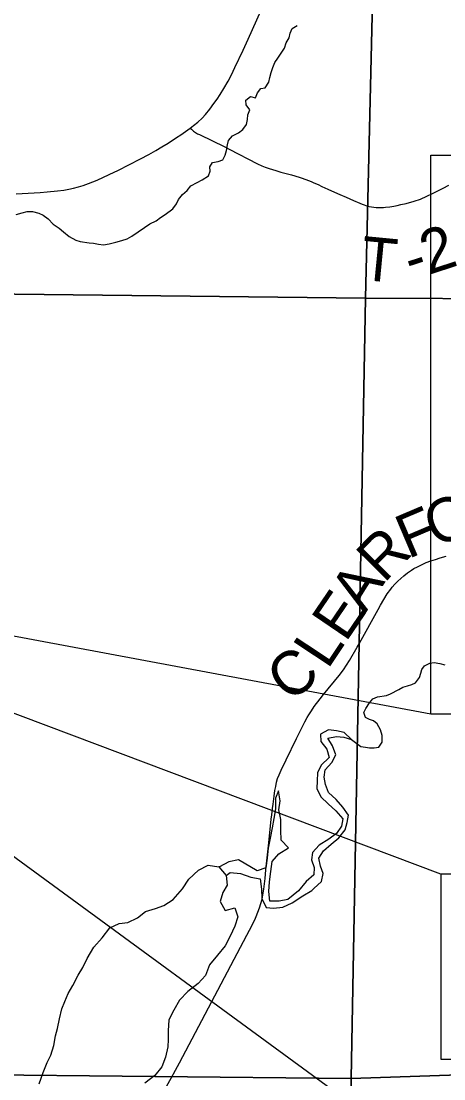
# Model space of a CAD drawing. Extents: x 0 to 34, y 0 to 22.
# Drawn here: x 22.83 to 23.378, y 16.628 to 17.999 of the extents above; entities that cross this region are included whole.
import ezdxf

# ---------------------------------------------------------------- set-up
doc = ezdxf.new("R2010")
doc.units = 0
for name, color, linetype in [('GM_X_Corporation', 7, 'Continuous'), ('GM_X_County_Road', 7, 'Continuous'), ('GM_X_County_Road_Text', 7, 'Continuous'), ('GM_X_Major_Lake', 7, 'Continuous'), ('GM_X_Minor_River', 7, 'Continuous'), ('GM_X_State_Route', 7, 'Continuous'), ('GM_X_Township_Road', 7, 'Continuous'), ('GM_X_Township_Road_Text', 7, 'Continuous'), ('SH_Text', 7, 'Continuous')]:
    doc.layers.add(name, color=color, linetype=linetype)

msp = doc.modelspace()

# ---------------------------------------------------------------- linework, layer by layer
at = {"layer": 'GM_X_Corporation'}
for points in [[(22.2749, 18.6656), (23.3004, 18.648), (23.2763, 17.6399), (22.2529, 17.6514)], [(23.3004, 18.648), (24.3084, 18.6368), (24.3059, 18.5094), (24.2773, 17.6357), (23.2763, 17.6399)], [(22.2529, 17.6514), (23.2763, 17.6399), (23.2579, 16.628), (22.2392, 16.6385)], [(23.2763, 17.6399), (24.2773, 17.6357), (24.2765, 17.4936), (24.2698, 16.6327), (23.7676, 16.6453), (23.2579, 16.628)], [(22.2392, 16.6385), (23.2579, 16.628), (23.2418, 15.623), (22.2224, 15.6282)], [(23.2579, 16.628), (23.7676, 16.6453), (24.2698, 16.6327), (24.2658, 16.4792), (24.2407, 15.6067), (23.2418, 15.623)]]:
    msp.add_lwpolyline(points, close=True, dxfattribs=at)
at = {"layer": 'GM_X_County_Road'}
msp.add_lwpolyline([(23.0187, 16.6183), (23.0247, 16.6284), (23.0302, 16.6387), (23.0355, 16.6484), (23.1226, 16.814), (23.1262, 16.8201), (23.1328, 16.8338), (23.1346, 16.8381), (23.137, 16.8438), (23.1389, 16.8492), (23.1407, 16.8547), (23.1423, 16.8605), (23.1434, 16.8662), (23.1445, 16.8734), (23.1455, 16.8802), (23.1463, 16.8874), (23.1474, 16.8985), (23.1506, 16.9297), (23.1525, 16.9467), (23.1543, 16.9641), (23.155, 16.97), (23.156, 16.9781), (23.1567, 16.9839), (23.158, 16.994), (23.159, 17.0014), (23.16, 17.0065), (23.1611, 17.0122), (23.1625, 17.017), (23.1644, 17.0217), (23.1673, 17.0279), (23.1736, 17.0414), (23.187, 17.0687), (23.1921, 17.0791), (23.1977, 17.0905), (23.201, 17.0963), (23.2028, 17.0994), (23.2063, 17.1049), (23.2101, 17.1104), (23.2176, 17.1205), (23.2221, 17.126), (23.2425, 17.1507), (23.2478, 17.158), (23.2518, 17.1638), (23.2556, 17.1702), (23.2658, 17.1874), (23.2687, 17.1926), (23.2927, 17.2361), (23.2958, 17.2418), (23.3001, 17.2492), (23.3046, 17.2565), (23.3092, 17.2627), (23.3112, 17.2652), (23.3144, 17.2688), (23.3182, 17.2727), (23.3223, 17.2765), (23.3262, 17.2799), (23.331, 17.2836), (23.336, 17.2872), (23.3393, 17.2892), (23.3438, 17.2916), (23.3498, 17.2946), (23.3551, 17.2969), (23.3611, 17.2992), (23.3671, 17.3012), (23.3734, 17.3031), (23.3809, 17.3053)], dxfattribs=at)
at = {"layer": 'GM_X_Major_Lake'}
msp.add_line((23.0861, 16.9026), (23.0957, 16.8913), dxfattribs=at)
for points in [[(22.8535, 16.6211), (22.8583, 16.6356), (22.8639, 16.6485), (22.8683, 16.658), (22.8724, 16.6706), (22.8745, 16.6831), (22.8771, 16.6926), (22.8796, 16.7052), (22.8829, 16.7185), (22.8866, 16.728), (22.891, 16.7383), (22.897, 16.7486), (22.9041, 16.7619), (22.91, 16.7719), (22.9156, 16.7837), (22.9242, 16.7982), (22.935, 16.8104), (22.9451, 16.8234), (22.9572, 16.8288), (22.9682, 16.8301), (22.981, 16.8363), (22.9912, 16.8447), (23.004, 16.8483), (23.015, 16.8522), (23.027, 16.8599), (23.039, 16.8737), (23.0476, 16.8863), (23.06, 16.8982), (23.0724, 16.9047), (23.0861, 16.9026)], [(23.0957, 16.8913), (23.0973, 16.8788), (23.0913, 16.8693), (23.088, 16.8575), (23.0946, 16.8458), (23.107, 16.8493), (23.111, 16.8376), (23.1069, 16.8254), (23.101, 16.8125), (23.0946, 16.7999), (23.0845, 16.7877), (23.074, 16.7754), (23.0692, 16.7617), (23.0595, 16.751), (23.046, 16.7406), (23.0355, 16.7295), (23.028, 16.7165), (23.0213, 16.704), (23.0207, 16.6899), (23.0208, 16.6786), (23.0201, 16.6691), (23.0172, 16.6558), (23.0124, 16.6432), (23.0031, 16.6317), (22.9903, 16.6217)]]:
    msp.add_lwpolyline(points, dxfattribs=at)
at = {"layer": 'GM_X_Minor_River'}
msp.add_line((23.0861, 16.9026), (23.0957, 16.8913), dxfattribs=at)
for points in [[(23.0781, 17.8159), (23.0853, 17.8171), (23.0913, 17.8191), (23.0943, 17.8253), (23.0964, 17.8314), (23.0975, 17.8386), (23.0989, 17.8444), (23.1041, 17.8505), (23.1116, 17.8541), (23.1176, 17.8587), (23.1221, 17.8653), (23.1235, 17.8718), (23.1238, 17.8775), (23.1267, 17.884), (23.1217, 17.8904), (23.1212, 17.8968), (23.1272, 17.9015), (23.1337, 17.8997), (23.1366, 17.9062), (23.1407, 17.912), (23.1464, 17.9128), (23.1512, 17.9198), (23.1526, 17.9259), (23.154, 17.9324), (23.1562, 17.9389), (23.1591, 17.9454), (23.1628, 17.9512), (23.1673, 17.9577), (23.1714, 17.9642), (23.1735, 17.9711), (23.1776, 17.9776), (23.1786, 17.9837), (23.1812, 17.9895), (23.188, 17.9934)], [(22.8235, 17.7484), (22.8311, 17.7504), (22.8379, 17.7521), (22.8447, 17.7522), (22.8527, 17.75), (22.8584, 17.7474), (22.8649, 17.7426), (22.8714, 17.7358), (22.8791, 17.7306), (22.8848, 17.7258), (22.8921, 17.7198), (22.9009, 17.715), (22.9066, 17.7132), (22.918, 17.7118), (22.9236, 17.7111), (22.9301, 17.7101), (22.9369, 17.7091), (22.9441, 17.7103), (22.9528, 17.7123), (22.9603, 17.7147), (22.9675, 17.7168), (22.9735, 17.7203), (22.9817, 17.7261), (22.99, 17.7316), (22.9967, 17.7362), (23.005, 17.7402), (23.0106, 17.7444), (23.0166, 17.7483), (23.0267, 17.7557), (23.0312, 17.7623), (23.0341, 17.768), (23.0393, 17.7742), (23.0453, 17.7796), (23.0502, 17.7854), (23.058, 17.7901), (23.0648, 17.7932), (23.0731, 17.7987), (23.0752, 17.8044), (23.0748, 17.8101), (23.0781, 17.8159)], [(23.2584, 17.0677), (23.2703, 17.0587), (23.2764, 17.0576), (23.2817, 17.0568), (23.2878, 17.0569), (23.2939, 17.0576), (23.298, 17.0641), (23.298, 17.0728), (23.2961, 17.08), (23.2915, 17.088), (23.2869, 17.0918), (23.2816, 17.0937), (23.2763, 17.096), (23.2744, 17.1028), (23.277, 17.1077), (23.2815, 17.1153), (23.2861, 17.1203), (23.2921, 17.1229), (23.3035, 17.1245), (23.3088, 17.1268), (23.3198, 17.1325), (23.3248, 17.1355), (23.3308, 17.1371), (23.3365, 17.139), (23.3414, 17.1409), (23.3467, 17.1481), (23.3482, 17.1534), (23.3497, 17.1584), (23.3531, 17.1633), (23.36, 17.1667), (23.3656, 17.1675), (23.3729, 17.166), (23.3793, 17.1645)], [(23.207, 16.8719), (23.2097, 16.8742), (23.2195, 16.8834), (23.2216, 16.8937), (23.2181, 16.9035), (23.2158, 16.9137), (23.2221, 16.9233), (23.2319, 16.9317), (23.2421, 16.9401), (23.2503, 16.9505), (23.2529, 16.96), (23.2543, 16.9695), (23.247, 16.98), (23.2386, 16.9898), (23.2287, 16.9988), (23.2248, 17.009), (23.2228, 17.0189), (23.2242, 17.0284), (23.2328, 17.0379), (23.2381, 17.0475), (23.2338, 17.0592), (23.2276, 17.0694), (23.239, 17.0714), (23.2485, 17.0707), (23.2584, 17.0677), (23.2488, 17.0768), (23.2389, 17.0786), (23.2287, 17.08), (23.2181, 17.0746), (23.2186, 17.0651), (23.2263, 17.055), (23.2294, 17.0444), (23.2192, 17.0344), (23.2144, 17.0245), (23.2137, 17.0139), (23.2134, 17.004), (23.2185, 16.9934), (23.228, 16.984), (23.238, 16.975), (23.2471, 16.9648), (23.2453, 16.9553), (23.239, 16.9458), (23.2288, 16.9385), (23.2164, 16.9304), (23.2077, 16.9209), (23.2063, 16.9114), (23.2098, 16.9016), (23.2095, 16.8921), (23.1995, 16.8833)], [(23.1995, 16.8833), (23.1894, 16.8714), (23.1759, 16.8599), (23.1646, 16.8579), (23.1524, 16.8581), (23.1512, 16.8706), (23.1518, 16.8828), (23.1536, 16.8964), (23.1553, 16.9094), (23.164, 16.9193), (23.1768, 16.927), (23.1672, 16.9372), (23.1667, 16.95), (23.1669, 16.9637), (23.1642, 16.9762), (23.1659, 16.988), (23.1635, 17.0012), (23.1598, 16.9917), (23.1596, 16.9777), (23.1575, 16.9651), (23.1553, 16.953), (23.1528, 16.9397), (23.1502, 16.9267), (23.1489, 16.9138), (23.1471, 16.9013), (23.1361, 16.8974), (23.1117, 16.9116), (23.0993, 16.9088), (23.0872, 16.9026), (23.0861, 16.9026)], [(23.0957, 16.8913), (23.1009, 16.8952), (23.1142, 16.8938), (23.1279, 16.889), (23.14, 16.8868), (23.1417, 16.8736), (23.1422, 16.8614), (23.1476, 16.8497), (23.1571, 16.8487), (23.1692, 16.8503), (23.1816, 16.8558), (23.1952, 16.865), (23.207, 16.8719)]]:
    msp.add_lwpolyline(points, dxfattribs=at)
at = {"layer": 'GM_X_State_Route'}
msp.add_lwpolyline([(22.8234, 17.775), (22.8546, 17.7768), (22.8636, 17.7777), (22.877, 17.7791), (22.8851, 17.78), (22.8919, 17.7812), (22.8979, 17.7826), (22.9044, 17.7842), (22.9104, 17.7859), (22.9175, 17.7884), (22.9231, 17.7907), (22.9286, 17.7931), (22.9441, 17.8003), (22.956, 17.8059), (22.9694, 17.8126), (22.9847, 17.8204), (22.9954, 17.826), (23.0048, 17.8315), (23.0122, 17.836), (23.0206, 17.8411), (23.0316, 17.8482), (23.037, 17.8519), (23.0429, 17.856), (23.0493, 17.8604), (23.0533, 17.8636), (23.0591, 17.8681), (23.0647, 17.8734), (23.069, 17.8781), (23.0748, 17.885), (23.08, 17.8923), (23.0841, 17.8979), (23.088, 17.9038), (23.0929, 17.9119), (23.0983, 17.9214), (23.1027, 17.9297), (23.1072, 17.939), (23.1178, 17.9616), (23.1243, 17.9759), (23.1485, 18.0303)], dxfattribs=at)
at = {"layer": 'GM_X_Township_Road'}
msp.add_lwpolyline([(23.0493, 17.8604), (23.0507, 17.8589), (23.0534, 17.8564), (23.0546, 17.8555), (23.0587, 17.8532), (23.0611, 17.852), (23.0942, 17.8361), (23.0998, 17.8332), (23.1365, 17.8141), (23.1419, 17.8117), (23.1462, 17.8099), (23.1514, 17.8082), (23.1601, 17.8054), (23.1669, 17.8035), (23.1736, 17.8017), (23.1804, 17.7997), (23.1906, 17.7968), (23.1944, 17.7956), (23.2026, 17.7926), (23.206, 17.7911), (23.2097, 17.7896), (23.215, 17.7872), (23.22, 17.7849), (23.2278, 17.7811), (23.2324, 17.779), (23.2431, 17.7744), (23.2512, 17.7708), (23.2609, 17.7666), (23.2692, 17.7629), (23.272, 17.7618), (23.2793, 17.7594), (23.2814, 17.7588), (23.2873, 17.7579), (23.2905, 17.7576), (23.2971, 17.7574), (23.3, 17.7575), (23.3025, 17.7577), (23.308, 17.7584), (23.3132, 17.7592), (23.3175, 17.7601), (23.3225, 17.7612), (23.329, 17.7627), (23.3395, 17.7658), (23.3477, 17.7684), (23.3559, 17.772), (23.3634, 17.7755), (23.3693, 17.7785), (23.377, 17.7825), (23.3846, 17.7865)], dxfattribs=at)
at = {"layer": 'SH_Text'}
for p, q in [((23.3613, 17.1004), (22.3797, 17.284)), ((23.3742, 16.893), (22.3645, 17.273)), ((23.3758, 16.509), (22.3474, 17.2614))]:
    msp.add_line(p, q, dxfattribs=at)
for points in [[(23.3613, 17.8253), (25.0586, 17.8253), (25.0586, 17.1004), (23.3613, 17.1004)], [(23.3742, 16.893), (23.3742, 16.653), (24.7353, 16.653), (24.7353, 16.893)]]:
    msp.add_lwpolyline(points, close=True, dxfattribs=at)

# ---------------------------------------------------------------- texts
at = {"layer": 'GM_X_County_Road_Text'}
for s, rotation, p in [('O', 21.3009, (23.3666, 17.3161)), ('F', 23.0012, (23.3317, 17.3013)), ('R', 45.3395, (23.3004, 17.2695)), ('A', 57.947, (23.2759, 17.2297)), ('E', 55.7563, (23.2507, 17.1925)), ('L', 56.3477, (23.2273, 17.1573)), ('C', 38.4529, (23.1777, 17.1141))]:
    msp.add_text(s, height=0.0568, rotation=rotation, dxfattribs=at).set_placement(p)
at = {"layer": 'GM_X_Township_Road_Text'}
for s, rotation, p in [('2', 18.1566, (23.3584, 17.6699)), ('T', 354.4587, (23.2686, 17.664)), ('-', 18.1098, (23.3362, 17.6626))]:
    msp.add_text(s, height=0.0568, rotation=rotation, dxfattribs=at).set_placement(p)

doc.saveas('drawing.dxf')
